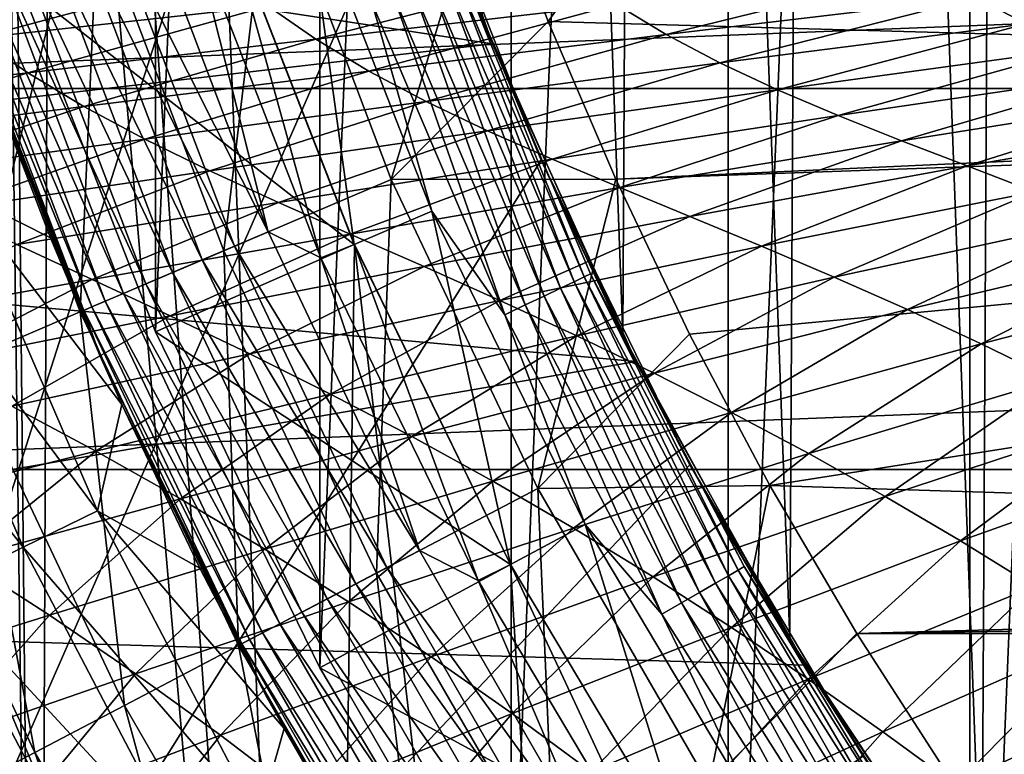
# Model space of a CAD drawing. Header units: metres. Extents: x -104 to 104, y -68 to 90.
# Tile 491 of 656: x -17.73 to -13.65, y 35 to 38.05. Entities that reach past the tile are written whole.
import ezdxf

# ---------------------------------------------------------------- set-up
doc = ezdxf.new("R2010")
doc.units = ezdxf.units.M
doc.layers.add('solid_FIT-BATH-153_SW0002', color=7, linetype='CONTINUOUS')

msp = doc.modelspace()

# ---------------------------------------------------------------- linework, layer by layer
at = {"layer": 'solid_FIT-BATH-153_SW0002'}
for points in [[(-12.698797, 58.080826, 37.479431), (-12.698797, 30.490952, 37.479431), (-13.794567, 31.586597, 37.479431)], [(-12.698797, 58.080826, 37.479431), (-13.794567, 31.586597, 37.479431), (-13.794567, 56.98518, 37.479431)], [(-18.885019, 57.414021, -4.703498), (-19.145222, 31.785889, -4.703498), (-16.769373, 41.495667, -4.703498)], [(-13.794567, 56.98518, 37.479431), (-13.794567, 31.586597, 37.479431), (-14.796649, 32.769787, 37.479431)], [(-13.794567, 56.98518, 37.479431), (-14.796649, 32.769787, 37.479431), (-14.796649, 55.801991, 37.479431)], [(-14.796649, 55.801991, 37.479431), (-14.796649, 32.769787, 37.479431), (-15.69684, 34.030708, 37.479431)], [(-14.796649, 55.801991, 37.479431), (-15.69684, 34.030708, 37.479431), (-15.69684, 54.541069, 37.479431)], [(-15.69684, 54.541069, 37.479431), (-15.69684, 34.030708, 37.479431), (-16.489872, 35.361481, 37.479431)], [(-15.69684, 54.541069, 37.479431), (-16.489872, 35.361481, 37.479431), (-16.489872, 53.210293, 37.479431)], [(-13.745286, 34.282593, -6.203498), (-13.635378, 54.438446, -6.203498), (-14.444238, 53.250336, -6.203498)], [(-12.850163, 33.156067, -6.203498), (-13.635378, 54.438446, -6.203498), (-13.745286, 34.282593, -6.203498)], [(-14.541225, 35.479649, -6.203498), (-14.444238, 53.250336, -6.203498), (-15.150165, 51.997707, -6.203498)], [(-13.745286, 34.282593, -6.203498), (-14.444238, 53.250336, -6.203498), (-14.541225, 35.479649, -6.203498)], [(-16.489872, 53.210293, 37.479431), (-16.489872, 35.361481, 37.479431), (-17.170835, 36.754303, 37.479431)], [(-16.489872, 53.210293, 37.479431), (-17.170835, 36.754303, 37.479431), (-17.170835, 51.817474, 37.479431)], [(-15.233273, 36.739616, -6.203498), (-15.150165, 51.997707, -6.203498), (-15.747993, 50.688976, -6.203498)], [(-14.541225, 35.479649, -6.203498), (-15.150165, 51.997707, -6.203498), (-15.233273, 36.739616, -6.203498)], [(-17.170835, 51.817474, 37.479431), (-17.170835, 36.754303, 37.479431), (-17.734125, 38.198124, 37.479431)], [(-6.5, 50.785889, 50.796501), (-15.792983, 38.705284, 50.796501), (-15.542261, 38.040905, 50.796501)], [(-6.5, 37.785889, 50.796501), (-6.5, 50.785889, 50.796501), (-15.542261, 38.040905, 50.796501)], [(-15.233273, 36.739616, -6.203498), (-15.747993, 50.688976, -6.203498), (-15.816862, 38.054794, -6.203498)], [(-17.85, 44.28587, 8.296501), (-18.741398, 30.953238, 8.296501), (-17.656555, 29.546558, 8.296501)], [(-17.788933, 42.811436, 8.296501), (-17.85, 44.28587, 8.296501), (-17.656555, 29.546558, 8.296501)], [(-17.606529, 41.348225, 8.296501), (-17.788933, 42.811436, 8.296501), (-17.656555, 29.546558, 8.296501)], [(-6.5, 42.02853, 69.796501), (-16.460951, 32.067577, 69.796501), (-20.239317, 41.027462, 69.796501)], [(-6.5, 42.02853, 69.796501), (-16.460951, 32.067577, 68.296501), (-16.460951, 32.067577, 69.796501)], [(-6.5, 42.02853, 68.296501), (-6.5, 37.785889, 68.296501), (-16.460951, 32.067577, 68.296501)], [(-6.5, 42.02853, 69.796501), (-6.5, 42.02853, 68.296501), (-16.460951, 32.067577, 68.296501)], [(-19.145222, 31.785889, -4.703498), (-16.48193, 40.121147, -4.703498), (-16.769373, 41.495667, -4.703498)], [(-17.606529, 41.348225, 8.296501), (-17.656555, 29.546558, 8.296501), (-16.46545, 28.22686, 8.296501)], [(-17.303858, 39.904236, 8.296501), (-17.606529, 41.348225, 8.296501), (-16.46545, 28.22686, 8.296501)], [(-20.239317, 41.027462, 69.796501), (-16.460951, 32.067577, 69.796501), (-19.915155, 39.424294, 69.796501)], [(-19.145222, 31.785889, -4.703498), (-16.08156, 38.773827, -4.703498), (-16.48193, 40.121147, -4.703498)], [(-16.882648, 38.489616, 8.296501), (-17.303858, 39.904236, 8.296501), (-16.46545, 28.22686, 8.296501)], [(-19.915155, 39.424294, 69.796501), (-16.460951, 32.067577, 69.796501), (-19.463993, 37.851372, 69.796501)], [(-20.43391, 37.762463, 72.796501), (20.881918, 39.382015, 72.796501), (-20.881931, 39.382076, 72.796501)], [(-20.43391, 37.762463, 72.796501), (20.433884, 37.762379, 72.796501), (20.881918, 39.382015, 72.796501)], [(-16.254742, 39.307884, 1.296502), (-15.774205, 37.947624, 1.296502), (-22.37319, 38.952343, 1.296502)], [(-15.774114, 37.947327, 6.596502), (-15.774205, 37.947624, 1.296502), (-16.254742, 39.307884, 1.296502)], [(-15.774114, 37.947327, 6.596502), (-16.254742, 39.307884, 1.296502), (-16.028917, 38.622513, 6.596502)], [(-15.774205, 37.947624, 1.296502), (-21.894373, 37.240746, 1.296502), (-22.37319, 38.952343, 1.296502)], [(-19.145222, 31.785889, -4.703498), (-15.571664, 37.46529, -4.703498), (-16.08156, 38.773827, -4.703498)], [(-15.816862, 38.054794, -6.203498), (-16.08156, 38.773827, -4.703498), (-15.571664, 37.46529, -4.703498)], [(-17.412128, 38.472534, 48.144478), (-16.887886, 37.090294, 48.144478), (-16.69614, 38.711586, 49.506374)], [(-16.887886, 37.090294, 48.144478), (-16.193459, 37.386189, 49.506374), (-16.69614, 38.711586, 49.506374)], [(-16.69614, 38.711586, 49.506374), (-16.193459, 37.386189, 49.506374), (-15.792983, 38.705284, 50.796501)], [(-16.193459, 37.386189, 49.506374), (-15.542261, 38.040905, 50.796501), (-15.792983, 38.705284, 50.796501)], [(-15.774114, 37.947327, 6.596502), (-16.028917, 38.622513, 6.596502), (-15.904259, 38.2542, 6.694047)], [(-16.55114, 38.601879, 7.096502), (-16.882656, 38.489635, 7.096502), (-16.346592, 37.115925, 7.096502)], [(-16.025324, 37.25481, 7.096502), (-16.55114, 38.601879, 7.096502), (-16.346592, 37.115925, 7.096502)], [(-16.272118, 38.114689, 7.087009), (-16.55114, 38.601879, 7.096502), (-16.025324, 37.25481, 7.096502)], [(-17.366911, 38.487961, 29.247509), (-17.22204, 38.536327, 29.284189), (-16.703547, 37.16917, 29.284189)], [(-16.703547, 37.16917, 29.284189), (-17.22204, 38.536327, 29.284189), (-17.02627, 38.445984, 29.296501)], [(-18.025452, 38.267765, 46.727985), (-17.482744, 36.836838, 46.727985), (-17.412128, 38.472534, 48.144478)], [(-16.34659, 37.115707, 35.896503), (-16.882862, 38.490074, 35.896503), (-17.734024, 38.197632, 36.796501)], [(-17.504547, 38.442013, 29.187365), (-17.366911, 38.487961, 29.247509), (-16.844057, 37.109306, 29.247509)], [(-17.482744, 36.836838, 46.727985), (-16.887886, 37.090294, 48.144478), (-17.412128, 38.472534, 48.144478)], [(-16.844057, 37.109306, 29.247509), (-17.366911, 38.487961, 29.247509), (-16.703547, 37.16917, 29.284189)], [(-16.485989, 37.060314, 29.296501), (-17.02627, 38.445984, 29.296501), (-16.882656, 38.489635, 29.296501)], [(-16.882656, 38.489635, 29.296501), (-16.882862, 38.490074, 35.896503), (-16.34659, 37.115707, 35.896503)], [(-16.346592, 37.115925, 29.296501), (-16.882656, 38.489635, 29.296501), (-16.34659, 37.115707, 35.896503)], [(-16.485989, 37.060314, 29.296501), (-16.882656, 38.489635, 29.296501), (-16.346592, 37.115925, 29.296501)], [(-16.882656, 38.489635, 7.096502), (-16.882648, 38.489616, 8.296501), (-16.346586, 37.11591, 8.296501)], [(-16.346592, 37.115925, 7.096502), (-16.882656, 38.489635, 7.096502), (-16.346586, 37.11591, 8.296501)], [(-16.346586, 37.11591, 8.296501), (-16.882648, 38.489616, 8.296501), (-16.46545, 28.22686, 8.296501)], [(-17.631554, 38.399612, 29.105242), (-17.504547, 38.442013, 29.187365), (-16.977549, 37.052429, 29.187365)], [(-16.977549, 37.052429, 29.187365), (-17.504547, 38.442013, 29.187365), (-16.844057, 37.109306, 29.247509)], [(-16.703547, 37.16917, 29.284189), (-17.02627, 38.445984, 29.296501), (-16.485989, 37.060314, 29.296501)], [(-17.744793, 38.361805, 29.003164), (-17.631554, 38.399612, 29.105242), (-17.100731, 36.999947, 29.105242)], [(-17.100731, 36.999947, 29.105242), (-17.631554, 38.399612, 29.105242), (-16.977549, 37.052429, 29.187365)], [(-17.841476, 38.329529, 28.883652), (-17.744793, 38.361805, 29.003164), (-17.210562, 36.953152, 29.003164)], [(-17.210562, 36.953152, 29.003164), (-17.744793, 38.361805, 29.003164), (-17.100731, 36.999947, 29.105242)], [(-17.976089, 38.284588, 28.604473), (-17.919214, 38.303577, 28.749653), (-17.37973, 36.881077, 28.749653)], [(-17.919214, 38.303577, 28.749653), (-17.841476, 38.329529, 28.883652), (-17.304333, 36.9132, 28.883652)], [(-17.37973, 36.881077, 28.749653), (-17.919214, 38.303577, 28.749653), (-17.304333, 36.9132, 28.883652)], [(-17.304333, 36.9132, 28.883652), (-17.841476, 38.329529, 28.883652), (-17.210562, 36.953152, 29.003164)], [(-13.561352, 38.030144, -20.081062), (-13.769008, 38.139271, -20.16535), (-12.429847, 38.293274, -20.383778)], [(-17.974421, 36.627346, 45.265484), (-17.482744, 36.836838, 46.727985), (-18.025452, 38.267765, 46.727985)], [(-18.0107, 38.273033, 28.451694), (-17.976089, 38.284588, 28.604473), (-17.434895, 36.857574, 28.604473)], [(-17.468464, 36.843273, 28.451694), (-17.970581, 38.116753, 28.296501), (-18.0107, 38.273033, 28.451694)], [(-17.468464, 36.843273, 28.451694), (-18.0107, 38.273033, 28.451694), (-17.434895, 36.857574, 28.604473)], [(-17.434895, 36.857574, 28.604473), (-17.976089, 38.284588, 28.604473), (-17.37973, 36.881077, 28.749653)], [(-15.930899, 38.244095, 6.787934), (-15.393077, 36.981781, 6.787934), (-15.904259, 38.2542, 6.694047)], [(-15.774114, 37.947327, 6.596502), (-15.904259, 38.2542, 6.694047), (-15.367337, 36.993996, 6.694047)], [(-15.393077, 36.981781, 6.787934), (-15.367337, 36.993996, 6.694047), (-15.904259, 38.2542, 6.694047)], [(-15.053931, 37.98597, -19.923689), (-15.259611, 38.110188, -20.028444), (-13.960837, 38.255985, -20.259495)], [(-13.769008, 38.139271, -20.16535), (-15.053931, 37.98597, -19.923689), (-13.960837, 38.255985, -20.259495)], [(-17.911032, 37.971241, -19.634903), (-18.097908, 38.119545, -19.785467), (-16.88064, 38.248138, -20.038494)], [(-16.704432, 38.104622, -19.90156), (-17.911032, 37.971241, -19.634903), (-16.88064, 38.248138, -20.038494)], [(-16.505785, 37.967155, -19.774584), (-16.704432, 38.104622, -19.90156), (-15.446271, 38.241096, -20.143068)], [(-15.259611, 38.110188, -20.028444), (-16.505785, 37.967155, -19.774584), (-15.446271, 38.241096, -20.143068)], [(-16.0324, 38.205601, 6.950263), (-15.491153, 36.935246, 6.950263), (-15.974168, 38.227684, 6.87445)], [(-15.974168, 38.227684, 6.87445), (-15.434885, 36.961945, 6.87445), (-15.930899, 38.244095, 6.787934)], [(-15.491153, 36.935246, 6.950263), (-15.434885, 36.961945, 6.87445), (-15.974168, 38.227684, 6.87445)], [(-15.434885, 36.961945, 6.87445), (-15.393077, 36.981781, 6.787934), (-15.930899, 38.244095, 6.787934)], [(-17.734024, 38.197632, 36.796501), (-17.734125, 38.198124, 37.479431), (-17.170835, 36.754303, 37.479431)], [(-17.170692, 36.753967, 36.796501), (-17.734024, 38.197632, 36.796501), (-17.170835, 36.754303, 37.479431)], [(-16.34659, 37.115707, 35.896503), (-17.734024, 38.197632, 36.796501), (-17.170692, 36.753967, 36.796501)], [(-16.184301, 38.147991, 7.058629), (-15.637924, 36.865601, 7.058629), (-16.103355, 38.178692, 7.012455)], [(-16.103355, 38.178692, 7.012455), (-15.559712, 36.902714, 7.012455), (-16.0324, 38.205601, 6.950263)], [(-15.637924, 36.865601, 7.058629), (-15.559712, 36.902714, 7.012455), (-16.103355, 38.178692, 7.012455)], [(-15.559712, 36.902714, 7.012455), (-15.491153, 36.935246, 6.950263), (-16.0324, 38.205601, 6.950263)], [(-16.272118, 38.114689, 7.087009), (-15.722777, 36.825336, 7.087009), (-16.184301, 38.147991, 7.058629)], [(-15.722777, 36.825336, 7.087009), (-15.637924, 36.865601, 7.058629), (-16.184301, 38.147991, 7.058629)], [(-14.831014, 37.86842, -19.829487), (-15.053931, 37.98597, -19.923689), (-13.769008, 38.139271, -20.16535)], [(-13.561352, 38.030144, -20.081062), (-14.831014, 37.86842, -19.829487), (-13.769008, 38.139271, -20.16535)], [(-17.875242, 37.845726, 17.587923), (-17.970581, 38.116753, 28.296501), (-17.399776, 36.653862, 28.296501)], [(-17.468464, 36.843273, 28.451694), (-17.399776, 36.653862, 28.296501), (-17.970581, 38.116753, 28.296501)], [(-17.700317, 37.82766, -19.494789), (-17.911032, 37.971241, -19.634903), (-16.704432, 38.104622, -19.90156)], [(-16.505785, 37.967155, -19.774584), (-17.700317, 37.82766, -19.494789), (-16.704432, 38.104622, -19.90156)], [(-16.286694, 37.835243, -19.658079), (-16.505785, 37.967155, -19.774584), (-15.259611, 38.110188, -20.028444)], [(-15.053931, 37.98597, -19.923689), (-16.286694, 37.835243, -19.658079), (-15.259611, 38.110188, -20.028444)], [(-16.272118, 38.114689, 7.087009), (-16.025324, 37.25481, 7.096502), (-15.722777, 36.825336, 7.087009)], [(-15.233273, 36.739616, -6.203498), (-15.816862, 38.054794, -6.203498), (-15.571664, 37.46529, -4.703498)], [(-16.193459, 37.386189, 49.506374), (-15.262969, 37.386501, 50.796501), (-15.542261, 38.040905, 50.796501)], [(-6.5, 37.785889, 50.796501), (-15.542261, 38.040905, 50.796501), (-15.262969, 37.386501, 50.796501)], [(-14.592581, 37.757336, -19.746418), (-14.831014, 37.86842, -19.829487), (-13.561352, 38.030144, -20.081062)], [(-13.339437, 37.928501, -20.007231), (-14.592581, 37.757336, -19.746418), (-13.561352, 38.030144, -20.081062)], [(-17.700317, 37.82766, -19.494789), (-18.844608, 37.692062, -19.185579), (-17.911032, 37.971241, -19.634903)], [(-17.467899, 37.688229, -19.365643), (-17.700317, 37.82766, -19.494789), (-16.505785, 37.967155, -19.774584)], [(-16.286694, 37.835243, -19.658079), (-17.467899, 37.688229, -19.365643), (-16.505785, 37.967155, -19.774584)], [(-16.049086, 37.708797, -19.552731), (-16.286694, 37.835243, -19.658079), (-15.053931, 37.98597, -19.923689)], [(-14.831014, 37.86842, -19.829487), (-16.049086, 37.708797, -19.552731), (-15.053931, 37.98597, -19.923689)], [(-15.774205, 37.947624, 1.296502), (-15.179469, 36.631927, 1.296502), (-21.894373, 37.240746, 1.296502)], [(-15.17974, 36.632423, 6.596502), (-15.179469, 36.631927, 1.296502), (-15.774205, 37.947624, 1.296502)], [(-15.490885, 37.283566, 6.596502), (-15.774205, 37.947624, 1.296502), (-15.774114, 37.947327, 6.596502)], [(-15.17974, 36.632423, 6.596502), (-15.774205, 37.947624, 1.296502), (-15.490885, 37.283566, 6.596502)], [(-15.490885, 37.283566, 6.596502), (-15.774114, 37.947327, 6.596502), (-15.367337, 36.993996, 6.694047)], [(-14.340668, 37.650757, -19.673769), (-14.592581, 37.757336, -19.746418), (-13.339437, 37.928501, -20.007231)], [(-13.105108, 37.832478, -19.943192), (-14.340668, 37.650757, -19.673769), (-13.339437, 37.928501, -20.007231)], [(-19.463993, 37.851372, 69.796501), (-16.460951, 32.067577, 69.796501), (-18.888876, 36.319771, 69.796501)], [(-17.982908, 37.332588, 16.967148), (-17.875242, 37.845726, 17.587923), (-17.606684, 37.144135, 17.58069)], [(-17.606684, 37.144135, 17.58069), (-17.875242, 37.845726, 17.587923), (-17.399776, 36.653862, 28.296501)], [(-15.794838, 37.587524, -19.459112), (-16.049086, 37.708797, -19.552731), (-14.831014, 37.86842, -19.829487)], [(-14.592581, 37.757336, -19.746418), (-15.794838, 37.587524, -19.459112), (-14.831014, 37.86842, -19.829487)], [(-18.598669, 37.545586, -19.043118), (-18.844608, 37.692062, -19.185579), (-17.700317, 37.82766, -19.494789)], [(-17.467899, 37.688229, -19.365643), (-18.598669, 37.545586, -19.043118), (-17.700317, 37.82766, -19.494789)], [(-17.215855, 37.552776, -19.248152), (-17.467899, 37.688229, -19.365643), (-16.286694, 37.835243, -19.658079)], [(-16.049086, 37.708797, -19.552731), (-17.215855, 37.552776, -19.248152), (-16.286694, 37.835243, -19.658079)], [(-14.077559, 37.546268, -19.610367), (-14.340668, 37.650757, -19.673769), (-13.105108, 37.832478, -19.943192)], [(-12.860416, 37.739727, -19.887808), (-14.077559, 37.546268, -19.610367), (-13.105108, 37.832478, -19.943192)], [(-19.860888, 36.18375, 72.796501), (20.433884, 37.762379, 72.796501), (-20.43391, 37.762463, 72.796501)], [(-19.860888, 36.18375, 72.796501), (19.860846, 36.183647, 72.796501), (20.433884, 37.762379, 72.796501)], [(-6.5, 37.785889, 68.296501), (-4, 36.043247, 68.296501), (-16.460951, 32.067577, 68.296501)], [(-4, 37.785889, 50.796501), (-15.262969, 37.386501, 50.796501), (-14.956291, 36.744587, 50.796501)], [(-4, 37.785889, 50.796501), (-6.5, 37.785889, 50.796501), (-15.262969, 37.386501, 50.796501)], [(-4, 37.785889, 50.796501), (-14.956291, 36.744587, 50.796501), (-14.623175, 36.117416, 50.796501)], [(-4, 35.785889, 50.796501), (-4, 37.785889, 50.796501), (-14.623175, 36.117416, 50.796501)], [(-15.52617, 37.469387, -19.376486), (-15.794838, 37.587524, -19.459112), (-14.592581, 37.757336, -19.746418)], [(-14.340668, 37.650757, -19.673769), (-15.52617, 37.469387, -19.376486), (-14.592581, 37.757336, -19.746418)], [(-13.805534, 37.441544, -19.555082), (-14.077559, 37.546268, -19.610367), (-12.860416, 37.739727, -19.887808)], [(-12.607399, 37.647972, -19.839983), (-13.805534, 37.441544, -19.555082), (-12.860416, 37.739727, -19.887808)], [(-18.332172, 37.401375, -18.912714), (-18.598669, 37.545586, -19.043118), (-17.467899, 37.688229, -19.365643)], [(-17.215855, 37.552776, -19.248152), (-18.332172, 37.401375, -18.912714), (-17.467899, 37.688229, -19.365643)], [(-16.946205, 37.420956, -19.142902), (-17.215855, 37.552776, -19.248152), (-16.049086, 37.708797, -19.552731)], [(-15.794838, 37.587524, -19.459112), (-16.946205, 37.420956, -19.142902), (-16.049086, 37.708797, -19.552731)], [(-15.245603, 37.351936, -19.303661), (-15.52617, 37.469387, -19.376486), (-14.340668, 37.650757, -19.673769)], [(-14.077559, 37.546268, -19.610367), (-15.245603, 37.351936, -19.303661), (-14.340668, 37.650757, -19.673769)], [(-13.526814, 37.334309, -19.506771), (-13.805534, 37.441544, -19.555082), (-12.607399, 37.647972, -19.839983)], [(-16.66135, 37.290661, -19.049149), (-16.946205, 37.420956, -19.142902), (-15.794838, 37.587524, -19.459112)], [(-15.52617, 37.469387, -19.376486), (-16.66135, 37.290661, -19.049149), (-15.794838, 37.587524, -19.459112)], [(-18.047281, 37.25901, -18.794971), (-18.332172, 37.401375, -18.912714), (-17.215855, 37.552776, -19.248152)], [(-16.946205, 37.420956, -19.142902), (-18.047281, 37.25901, -18.794971), (-17.215855, 37.552776, -19.248152)], [(-14.955662, 37.232819, -19.239498), (-15.245603, 37.351936, -19.303661), (-14.077559, 37.546268, -19.610367)], [(-13.805534, 37.441544, -19.555082), (-14.955662, 37.232819, -19.239498), (-14.077559, 37.546268, -19.610367)], [(-19.145222, 31.785889, -4.703498), (-14.955724, 36.20351, -4.703498), (-15.571664, 37.46529, -4.703498)], [(-16.36405, 37.159431, -18.96571), (-16.66135, 37.290661, -19.049149), (-15.52617, 37.469387, -19.376486)], [(-15.245603, 37.351936, -19.303661), (-16.36405, 37.159431, -18.96571), (-15.52617, 37.469387, -19.376486)], [(-15.233273, 36.739616, -6.203498), (-15.571664, 37.46529, -4.703498), (-14.955724, 36.20351, -4.703498)], [(-14.658811, 37.109734, -19.182846), (-14.955662, 37.232819, -19.239498), (-13.805534, 37.441544, -19.555082)], [(-13.526814, 37.334309, -19.506771), (-14.658811, 37.109734, -19.182846), (-13.805534, 37.441544, -19.555082)], [(-17.746576, 37.116341, -18.689159), (-18.047281, 37.25901, -18.794971), (-16.946205, 37.420956, -19.142902)], [(-16.66135, 37.290661, -19.049149), (-17.746576, 37.116341, -18.689159), (-16.946205, 37.420956, -19.142902)], [(-16.887886, 37.090294, 48.144478), (-16.254122, 35.754719, 48.144478), (-16.193459, 37.386189, 49.506374)], [(-16.254122, 35.754719, 48.144478), (-15.585754, 36.105534, 49.506374), (-16.193459, 37.386189, 49.506374)], [(-16.193459, 37.386189, 49.506374), (-15.585754, 36.105534, 49.506374), (-15.262969, 37.386501, 50.796501)], [(-15.585754, 36.105534, 49.506374), (-14.956291, 36.744587, 50.796501), (-15.262969, 37.386501, 50.796501)], [(-18.300699, 37.205063, 16.37484), (-17.982908, 37.332588, 16.967148), (-17.41188, 36.01255, 16.960423)], [(-17.982908, 37.332588, 16.967148), (-17.606684, 37.144135, 17.58069), (-17.31061, 36.453724, 17.572941)], [(-17.41188, 36.01255, 16.960423), (-17.982908, 37.332588, 16.967148), (-17.31061, 36.453724, 17.572941)], [(-16.057077, 37.024906, -18.891459), (-16.36405, 37.159431, -18.96571), (-15.245603, 37.351936, -19.303661)], [(-14.955662, 37.232819, -19.239498), (-16.057077, 37.024906, -18.891459), (-15.245603, 37.351936, -19.303661)], [(-14.357283, 36.981266, -19.132687), (-14.658811, 37.109734, -19.182846), (-13.526814, 37.334309, -19.506771)], [(-13.243449, 37.223061, -19.464397), (-14.357283, 36.981266, -19.132687), (-13.526814, 37.334309, -19.506771)], [(-17.433058, 36.970924, -18.594131), (-17.746576, 37.116341, -18.689159), (-16.66135, 37.290661, -19.049149)], [(-16.36405, 37.159431, -18.96571), (-17.433058, 36.970924, -18.594131), (-16.66135, 37.290661, -19.049149)], [(-15.17974, 36.632423, 6.596502), (-15.490885, 37.283566, 6.596502), (-15.367337, 36.993996, 6.694047)], [(-15.179469, 36.631927, 1.296502), (-21.286821, 35.5751, 1.296502), (-21.894373, 37.240746, 1.296502)], [(-16.025324, 37.25481, 7.096502), (-16.346592, 37.115925, 7.096502), (-15.698828, 35.790661, 7.096502)], [(-15.743138, 36.884789, -18.825254), (-16.057077, 37.024906, -18.891459), (-14.955662, 37.232819, -19.239498)], [(-15.389946, 35.955273, 7.096502), (-16.025324, 37.25481, 7.096502), (-15.698828, 35.790661, 7.096502)], [(-15.722777, 36.825336, 7.087009), (-16.025324, 37.25481, 7.096502), (-15.389946, 35.955273, 7.096502)], [(-14.658811, 37.109734, -19.182846), (-15.743138, 36.884789, -18.825254), (-14.955662, 37.232819, -19.239498)], [(-18.671789, 37.056328, 15.817464), (-18.300699, 37.205063, 16.37484), (-17.718992, 35.861492, 16.368267)], [(-17.718992, 35.861492, 16.368267), (-18.300699, 37.205063, 16.37484), (-17.41188, 36.01255, 16.960423)], [(-14.053009, 36.846657, -19.088255), (-14.357283, 36.981266, -19.132687), (-13.243449, 37.223061, -19.464397)], [(-12.957226, 37.106892, -19.427162), (-14.053009, 36.846657, -19.088255), (-13.243449, 37.223061, -19.464397)], [(-17.109741, 36.8204, -18.508785), (-17.433058, 36.970924, -18.594131), (-16.36405, 37.159431, -18.96571)], [(-16.057077, 37.024906, -18.891459), (-17.109741, 36.8204, -18.508785), (-16.36405, 37.159431, -18.96571)], [(-16.844057, 37.109306, 29.247509), (-16.703547, 37.16917, 29.284189), (-16.076725, 35.848171, 29.284189)], [(-16.076725, 35.848171, 29.284189), (-16.703547, 37.16917, 29.284189), (-16.485989, 37.060314, 29.296501)], [(-17.433058, 36.970924, -18.594131), (-18.451708, 36.788357, -18.186991), (-17.746576, 37.116341, -18.689159)], [(-17.31061, 36.453724, 17.572941), (-17.606684, 37.144135, 17.58069), (-17.399776, 36.653862, 28.296501)], [(-15.698656, 35.790318, 35.896503), (-16.34659, 37.115707, 35.896503), (-17.170692, 36.753967, 36.796501)], [(-16.977549, 37.052429, 29.187365), (-16.844057, 37.109306, 29.247509), (-16.211962, 35.777195, 29.247509)], [(-16.211962, 35.777195, 29.247509), (-16.844057, 37.109306, 29.247509), (-16.076725, 35.848171, 29.284189)], [(-15.832962, 35.723362, 29.296501), (-16.485989, 37.060314, 29.296501), (-16.346592, 37.115925, 29.296501)], [(-16.346586, 37.11591, 8.296501), (-16.46545, 28.22686, 8.296501), (-15.175756, 27.003166, 8.296501)], [(-16.346592, 37.115925, 29.296501), (-16.34659, 37.115707, 35.896503), (-15.698656, 35.790318, 35.896503)], [(-15.698828, 35.790661, 29.296501), (-16.346592, 37.115925, 29.296501), (-15.698656, 35.790318, 35.896503)], [(-15.832962, 35.723362, 29.296501), (-16.346592, 37.115925, 29.296501), (-15.698828, 35.790661, 29.296501)], [(-16.346592, 37.115925, 7.096502), (-16.346586, 37.11591, 8.296501), (-15.698823, 35.790653, 8.296501)], [(-15.698828, 35.790661, 7.096502), (-16.346592, 37.115925, 7.096502), (-15.698823, 35.790653, 8.296501)], [(-15.698823, 35.790653, 8.296501), (-16.346586, 37.11591, 8.296501), (-15.175756, 27.003166, 8.296501)], [(-15.424643, 36.737759, -18.766115), (-15.743138, 36.884789, -18.825254), (-14.658811, 37.109734, -19.182846)], [(-14.357283, 36.981266, -19.132687), (-15.424643, 36.737759, -18.766115), (-14.658811, 37.109734, -19.182846)], [(-17.482744, 36.836838, 46.727985), (-16.826656, 35.45422, 46.727985), (-16.887886, 37.090294, 48.144478)], [(-16.826656, 35.45422, 46.727985), (-16.254122, 35.754719, 48.144478), (-16.887886, 37.090294, 48.144478)], [(-13.747913, 36.705158, -19.048801), (-14.053009, 36.846657, -19.088255), (-12.957226, 37.106892, -19.427162)], [(-12.66992, 36.984905, -19.394272), (-13.747913, 36.705158, -19.048801), (-12.957226, 37.106892, -19.427162)], [(-18.077627, 35.685299, 15.811007), (-18.671789, 37.056328, 15.817464), (-17.718992, 35.861492, 16.368267)], [(-17.100731, 36.999947, 29.105242), (-16.977549, 37.052429, 29.187365), (-16.340445, 35.709763, 29.187365)], [(-16.340445, 35.709763, 29.187365), (-16.977549, 37.052429, 29.187365), (-16.211962, 35.777195, 29.247509)], [(-16.076725, 35.848171, 29.284189), (-16.485989, 37.060314, 29.296501), (-15.832962, 35.723362, 29.296501)], [(-17.210562, 36.953152, 29.003164), (-17.100731, 36.999947, 29.105242), (-16.459003, 35.647537, 29.105242)], [(-16.779575, 36.662491, -18.432018), (-17.109741, 36.8204, -18.508785), (-16.057077, 37.024906, -18.891459)], [(-16.459003, 35.647537, 29.105242), (-17.100731, 36.999947, 29.105242), (-16.340445, 35.709763, 29.187365)], [(-15.743138, 36.884789, -18.825254), (-16.779575, 36.662491, -18.432018), (-16.057077, 37.024906, -18.891459)], [(-15.393077, 36.981781, 6.787934), (-14.755425, 35.766838, 6.787934), (-15.367337, 36.993996, 6.694047)], [(-15.17974, 36.632423, 6.596502), (-15.367337, 36.993996, 6.694047), (-14.730752, 35.781086, 6.694047)], [(-14.755425, 35.766838, 6.787934), (-14.730752, 35.781086, 6.694047), (-15.367337, 36.993996, 6.694047)], [(-18.11272, 36.621647, -18.089689), (-18.451708, 36.788357, -18.186991), (-17.433058, 36.970924, -18.594131)], [(-17.109741, 36.8204, -18.508785), (-18.11272, 36.621647, -18.089689), (-17.433058, 36.970924, -18.594131)], [(-17.304333, 36.9132, 28.883652), (-17.210562, 36.953152, 29.003164), (-16.564714, 35.592056, 29.003164)], [(-16.564714, 35.592056, 29.003164), (-17.210562, 36.953152, 29.003164), (-16.459003, 35.647537, 29.105242)], [(-15.491153, 36.935246, 6.950263), (-14.849439, 35.712559, 6.950263), (-15.434885, 36.961945, 6.87445)], [(-15.434885, 36.961945, 6.87445), (-14.795502, 35.743702, 6.87445), (-15.393077, 36.981781, 6.787934)], [(-14.849439, 35.712559, 6.950263), (-14.795502, 35.743702, 6.87445), (-15.434885, 36.961945, 6.87445)], [(-15.103663, 36.58321, -18.713329), (-15.424643, 36.737759, -18.766115), (-14.357283, 36.981266, -19.132687)], [(-14.795502, 35.743702, 6.87445), (-14.755425, 35.766838, 6.787934), (-15.393077, 36.981781, 6.787934)], [(-14.053009, 36.846657, -19.088255), (-15.103663, 36.58321, -18.713329), (-14.357283, 36.981266, -19.132687)], [(-13.443836, 36.556522, -19.013765), (-13.747913, 36.705158, -19.048801), (-12.66992, 36.984905, -19.394272)], [(-17.37973, 36.881077, 28.749653), (-17.304333, 36.9132, 28.883652), (-16.654966, 35.544689, 28.883652)], [(-16.654966, 35.544689, 28.883652), (-17.304333, 36.9132, 28.883652), (-16.564714, 35.592056, 29.003164)], [(-15.559712, 36.902714, 7.012455), (-14.915158, 35.674618, 7.012455), (-15.491153, 36.935246, 6.950263)], [(-14.915158, 35.674618, 7.012455), (-14.849439, 35.712559, 6.950263), (-15.491153, 36.935246, 6.950263)], [(-17.434895, 36.857574, 28.604473), (-17.37973, 36.881077, 28.749653), (-16.727533, 35.506599, 28.749653)], [(-16.727533, 35.506599, 28.749653), (-17.37973, 36.881077, 28.749653), (-16.654966, 35.544689, 28.883652)], [(-16.445145, 36.495979, -18.362896), (-16.779575, 36.662491, -18.432018), (-15.743138, 36.884789, -18.825254)], [(-15.424643, 36.737759, -18.766115), (-16.445145, 36.495979, -18.362896), (-15.743138, 36.884789, -18.825254)], [(-15.722777, 36.825336, 7.087009), (-15.071468, 35.584373, 7.087009), (-15.637924, 36.865601, 7.058629)], [(-15.637924, 36.865601, 7.058629), (-14.99013, 35.631332, 7.058629), (-15.559712, 36.902714, 7.012455)], [(-15.071468, 35.584373, 7.087009), (-14.99013, 35.631332, 7.058629), (-15.637924, 36.865601, 7.058629)], [(-14.99013, 35.631332, 7.058629), (-14.915158, 35.674618, 7.012455), (-15.559712, 36.902714, 7.012455)], [(-17.974421, 36.627346, 45.265484), (-17.299881, 35.205845, 45.265484), (-17.482744, 36.836838, 46.727985)], [(-17.299881, 35.205845, 45.265484), (-16.826656, 35.45422, 46.727985), (-17.482744, 36.836838, 46.727985)], [(-17.468464, 36.843273, 28.451694), (-17.434895, 36.857574, 28.604473), (-16.780628, 35.478737, 28.604473)], [(-16.812937, 35.461777, 28.451694), (-17.399776, 36.653862, 28.296501), (-17.468464, 36.843273, 28.451694)], [(-16.812937, 35.461777, 28.451694), (-17.468464, 36.843273, 28.451694), (-16.780628, 35.478737, 28.604473)], [(-16.780628, 35.478737, 28.604473), (-17.434895, 36.857574, 28.604473), (-16.727533, 35.506599, 28.749653)], [(-15.722777, 36.825336, 7.087009), (-15.389946, 35.955273, 7.096502), (-15.071468, 35.584373, 7.087009)], [(-14.782268, 36.420559, -18.666199), (-15.103663, 36.58321, -18.713329), (-14.053009, 36.846657, -19.088255)], [(-13.747913, 36.705158, -19.048801), (-14.782268, 36.420559, -18.666199), (-14.053009, 36.846657, -19.088255)], [(-17.767187, 36.44561, -18.001472), (-18.11272, 36.621647, -18.089689), (-17.109741, 36.8204, -18.508785)], [(-16.779575, 36.662491, -18.432018), (-17.767187, 36.44561, -18.001472), (-17.109741, 36.8204, -18.508785)], [(-17.170692, 36.753967, 36.796501), (-17.170835, 36.754303, 37.479431), (-16.489872, 35.361481, 37.479431)], [(-16.490074, 35.361767, 36.796501), (-17.170692, 36.753967, 36.796501), (-16.489872, 35.361481, 37.479431)], [(-15.698656, 35.790318, 35.896503), (-17.170692, 36.753967, 36.796501), (-16.490074, 35.361767, 36.796501)], [(-15.585754, 36.105534, 49.506374), (-14.623175, 36.117416, 50.796501), (-14.956291, 36.744587, 50.796501)], [(-16.10866, 36.320427, -18.300777), (-16.445145, 36.495979, -18.362896), (-15.424643, 36.737759, -18.766115)], [(-15.103663, 36.58321, -18.713329), (-16.10866, 36.320427, -18.300777), (-15.424643, 36.737759, -18.766115)], [(-14.541225, 35.479649, -6.203498), (-15.233273, 36.739616, -6.203498), (-14.955724, 36.20351, -4.703498)], [(-14.462423, 36.249752, -18.624226), (-14.782268, 36.420559, -18.666199), (-13.747913, 36.705158, -19.048801)], [(-13.443836, 36.556522, -19.013765), (-14.462423, 36.249752, -18.624226), (-13.747913, 36.705158, -19.048801)], [(-17.417864, 36.25914, -17.921476), (-17.767187, 36.44561, -18.001472), (-16.779575, 36.662491, -18.432018)], [(-16.445145, 36.495979, -18.362896), (-17.417864, 36.25914, -17.921476), (-16.779575, 36.662491, -18.432018)], [(-15.179469, 36.631927, 1.296502), (-14.47578, 35.372471, 1.296502), (-21.286821, 35.5751, 1.296502)], [(-18.359936, 36.463085, 43.765839), (-17.670927, 35.011093, 43.765839), (-17.974421, 36.627346, 45.265484)], [(-17.670927, 35.011093, 43.765839), (-17.299881, 35.205845, 45.265484), (-17.974421, 36.627346, 45.265484)], [(-17.31061, 36.453724, 17.572941), (-17.399776, 36.653862, 28.296501), (-16.710119, 35.243103, 28.296501)], [(-16.812937, 35.461777, 28.451694), (-16.710119, 35.243103, 28.296501), (-17.399776, 36.653862, 28.296501)], [(-14.84124, 35.995075, 6.596502), (-15.179469, 36.631927, 1.296502), (-15.17974, 36.632423, 6.596502)], [(-14.84124, 35.995075, 6.596502), (-15.17974, 36.632423, 6.596502), (-14.730752, 35.781086, 6.694047)], [(-14.475995, 35.372665, 6.596502), (-14.47578, 35.372471, 1.296502), (-15.179469, 36.631927, 1.296502)], [(-14.475995, 35.372665, 6.596502), (-15.179469, 36.631927, 1.296502), (-14.84124, 35.995075, 6.596502)], [(-15.77232, 36.135414, -18.245028), (-16.10866, 36.320427, -18.300777), (-15.103663, 36.58321, -18.713329)], [(-14.782268, 36.420559, -18.666199), (-15.77232, 36.135414, -18.245028), (-15.103663, 36.58321, -18.713329)], [(-14.145704, 36.071762, -18.587221), (-14.462423, 36.249752, -18.624226), (-13.443836, 36.556522, -19.013765)], [(-13.142285, 36.401436, -18.982885), (-14.145704, 36.071762, -18.587221), (-13.443836, 36.556522, -19.013765)], [(-17.937548, 34.871155, 42.238136), (-17.670927, 35.011093, 43.765839), (-18.359936, 36.463085, 43.765839)], [(-17.067087, 36.061962, -17.849138), (-17.417864, 36.25914, -17.921476), (-16.445145, 36.495979, -18.362896)], [(-16.10866, 36.320427, -18.300777), (-17.067087, 36.061962, -17.849138), (-16.445145, 36.495979, -18.362896)], [(-17.417864, 36.25914, -17.921476), (-18.336048, 36.03088, -17.442392), (-17.767187, 36.44561, -18.001472)], [(-17.41188, 36.01255, 16.960423), (-17.31061, 36.453724, 17.572941), (-16.987385, 35.775379, 17.566273)], [(-16.987385, 35.775379, 17.566273), (-17.31061, 36.453724, 17.572941), (-16.710119, 35.243103, 28.296501)], [(-15.438216, 35.941082, -18.195223), (-15.77232, 36.135414, -18.245028), (-14.782268, 36.420559, -18.666199)], [(-14.462423, 36.249752, -18.624226), (-15.438216, 35.941082, -18.195223), (-14.782268, 36.420559, -18.666199)], [(-13.833548, 35.887585, -18.554991), (-14.145704, 36.071762, -18.587221), (-13.142285, 36.401436, -18.982885)], [(-12.844646, 36.240589, -18.955891), (-13.833548, 35.887585, -18.554991), (-13.142285, 36.401436, -18.982885)], [(-18.888876, 36.319771, 69.796501), (-16.460951, 32.067577, 69.796501), (-18.193844, 34.839634, 69.796501)], [(-16.717188, 35.853825, -17.783903), (-17.067087, 36.061962, -17.849138), (-16.10866, 36.320427, -18.300777)], [(-15.77232, 36.135414, -18.245028), (-16.717188, 35.853825, -17.783903), (-16.10866, 36.320427, -18.300777)], [(-17.972633, 35.811848, -17.35898), (-18.336048, 36.03088, -17.442392), (-17.417864, 36.25914, -17.921476)], [(-17.067087, 36.061962, -17.849138), (-17.972633, 35.811848, -17.35898), (-17.417864, 36.25914, -17.921476)], [(-15.107981, 35.738689, -18.151257), (-15.438216, 35.941082, -18.195223), (-14.462423, 36.249752, -18.624226)], [(-14.145704, 36.071762, -18.587221), (-15.107981, 35.738689, -18.151257), (-14.462423, 36.249752, -18.624226)], [(-13.527409, 35.69825, -18.52734), (-13.833548, 35.887585, -18.554991), (-12.844646, 36.240589, -18.955891)], [(-19.165815, 34.653969, 72.796501), (19.860846, 36.183647, 72.796501), (-19.860888, 36.18375, 72.796501)], [(-19.165815, 34.653969, 72.796501), (19.165754, 34.653847, 72.796501), (19.860846, 36.183647, 72.796501)], [(-19.145222, 31.785889, -4.703498), (-14.23703, 34.995743, -4.703498), (-14.955724, 36.20351, -4.703498)], [(-14.541225, 35.479649, -6.203498), (-14.955724, 36.20351, -4.703498), (-14.23703, 34.995743, -4.703498)], [(-16.370371, 35.635059, -17.72543), (-16.717188, 35.853825, -17.783903), (-15.77232, 36.135414, -18.245028)], [(-15.438216, 35.941082, -18.195223), (-16.370371, 35.635059, -17.72543), (-15.77232, 36.135414, -18.245028)], [(-16.254122, 35.754719, 48.144478), (-15.514942, 34.474476, 48.144478), (-15.585754, 36.105534, 49.506374)], [(-15.585754, 36.105534, 49.506374), (-14.876973, 34.877934, 49.506374), (-14.623175, 36.117416, 50.796501)], [(-15.514942, 34.474476, 48.144478), (-14.876973, 34.877934, 49.506374), (-15.585754, 36.105534, 49.506374)], [(-14.876973, 34.877934, 49.506374), (-14.262948, 35.503628, 50.796501), (-14.623175, 36.117416, 50.796501)], [(-4, 35.785889, 50.796501), (-14.623175, 36.117416, 50.796501), (-14.262948, 35.503628, 50.796501)], [(-17.611017, 35.580219, -17.28339), (-17.972633, 35.811848, -17.35898), (-17.067087, 36.061962, -17.849138)], [(-16.717188, 35.853825, -17.783903), (-17.611017, 35.580219, -17.28339), (-17.067087, 36.061962, -17.849138)], [(-14.783092, 35.529556, -18.11302), (-15.107981, 35.738689, -18.151257), (-14.145704, 36.071762, -18.587221)], [(-13.833548, 35.887585, -18.554991), (-14.783092, 35.529556, -18.11302), (-14.145704, 36.071762, -18.587221)], [(-17.718992, 35.861492, 16.368267), (-17.41188, 36.01255, 16.960423), (-16.743284, 34.735378, 16.953362)], [(-17.41188, 36.01255, 16.960423), (-16.987385, 35.775379, 17.566273), (-16.637472, 35.11013, 17.560606)], [(-16.743284, 34.735378, 16.953362), (-17.41188, 36.01255, 16.960423), (-16.637472, 35.11013, 17.560606)], [(-4, 36.043247, 68.296501), (-12.21831, 27.824938, 68.296501), (-16.460951, 32.067577, 68.296501)], [(-14.475995, 35.372665, 6.596502), (-14.84124, 35.995075, 6.596502), (-14.730752, 35.781086, 6.694047)], [(-16.028315, 35.407215, -17.673704), (-16.370371, 35.635059, -17.72543), (-15.438216, 35.941082, -18.195223)], [(-15.107981, 35.738689, -18.151257), (-16.028315, 35.407215, -17.673704), (-15.438216, 35.941082, -18.195223)], [(-15.389946, 35.955273, 7.096502), (-15.698828, 35.790661, 7.096502), (-14.943172, 34.522552, 7.096502)], [(-14.648741, 34.711807, 7.096502), (-15.389946, 35.955273, 7.096502), (-14.943172, 34.522552, 7.096502)], [(-15.071468, 35.584373, 7.087009), (-15.389946, 35.955273, 7.096502), (-14.648741, 34.711807, 7.096502)], [(-14.465042, 35.315029, -18.080404), (-14.783092, 35.529556, -18.11302), (-13.833548, 35.887585, -18.554991)], [(-13.527409, 35.69825, -18.52734), (-14.465042, 35.315029, -18.080404), (-13.833548, 35.887585, -18.554991)], [(-18.077627, 35.685299, 15.811007), (-17.718992, 35.861492, 16.368267), (-17.038048, 34.562057, 16.361353)], [(-17.038048, 34.562057, 16.361353), (-17.718992, 35.861492, 16.368267), (-16.743284, 34.735378, 16.953362)], [(-17.253511, 35.336517, -17.215378), (-17.611017, 35.580219, -17.28339), (-16.717188, 35.853825, -17.783903)], [(-16.370371, 35.635059, -17.72543), (-17.253511, 35.336517, -17.215378), (-16.717188, 35.853825, -17.783903)], [(-16.211962, 35.777195, 29.247509), (-16.076725, 35.848171, 29.284189), (-15.345638, 34.581894, 29.284189)], [(-15.345638, 34.581894, 29.284189), (-16.076725, 35.848171, 29.284189), (-15.832962, 35.723362, 29.296501)], [(-17.611017, 35.580219, -17.28339), (-18.445829, 35.319279, -16.745436), (-17.972633, 35.811848, -17.35898)], [(-16.637472, 35.11013, 17.560606), (-16.987385, 35.775379, 17.566273), (-16.710119, 35.243103, 28.296501)], [(-14.943486, 34.522961, 35.896503), (-15.698656, 35.790318, 35.896503), (-16.490074, 35.361767, 36.796501)], [(-16.340445, 35.709763, 29.187365), (-16.211962, 35.777195, 29.247509), (-15.474726, 34.500263, 29.247509)], [(-15.474726, 34.500263, 29.247509), (-16.211962, 35.777195, 29.247509), (-15.345638, 34.581894, 29.284189)], [(-15.071068, 34.444065, 29.296501), (-15.832962, 35.723362, 29.296501), (-15.698828, 35.790661, 29.296501)], [(-15.698828, 35.790661, 29.296501), (-15.698656, 35.790318, 35.896503), (-14.943486, 34.522961, 35.896503)], [(-14.943172, 34.522552, 29.296501), (-15.698828, 35.790661, 29.296501), (-14.943486, 34.522961, 35.896503)], [(-15.071068, 34.444065, 29.296501), (-15.698828, 35.790661, 29.296501), (-14.943172, 34.522552, 29.296501)], [(-15.698828, 35.790661, 7.096502), (-15.698823, 35.790653, 8.296501), (-14.943171, 34.522552, 8.296501)], [(-14.943172, 34.522552, 7.096502), (-15.698828, 35.790661, 7.096502), (-14.943171, 34.522552, 8.296501)], [(-14.943171, 34.522552, 8.296501), (-15.698823, 35.790653, 8.296501), (-15.175756, 27.003166, 8.296501)], [(-14.795502, 35.743702, 6.87445), (-14.060164, 34.580856, 6.87445), (-14.755425, 35.766838, 6.787934)], [(-14.755425, 35.766838, 6.787934), (-14.022079, 34.607147, 6.787934), (-14.730752, 35.781086, 6.694047)], [(-14.060164, 34.580856, 6.87445), (-14.022079, 34.607147, 6.787934), (-14.755425, 35.766838, 6.787934)], [(-14.475995, 35.372665, 6.596502), (-14.730752, 35.781086, 6.694047), (-13.998632, 34.623329, 6.694047)], [(-14.022079, 34.607147, 6.787934), (-13.998632, 34.623329, 6.694047), (-14.730752, 35.781086, 6.694047)], [(4, 35.785889, 50.796501), (-14.262948, 35.503628, 50.796501), (14.262958, 35.503643, 50.796501)], [(4, 35.785889, 50.796501), (-4, 35.785889, 50.796501), (-14.262948, 35.503628, 50.796501)], [(-16.826656, 35.45422, 46.727985), (-16.06144, 34.12888, 46.727985), (-16.254122, 35.754719, 48.144478)], [(-16.06144, 34.12888, 46.727985), (-15.514942, 34.474476, 48.144478), (-16.254122, 35.754719, 48.144478)], [(-15.69253, 35.171932, -17.62871), (-16.028315, 35.407215, -17.673704), (-15.107981, 35.738689, -18.151257)], [(-15.345638, 34.581894, 29.284189), (-15.832962, 35.723362, 29.296501), (-15.071068, 34.444065, 29.296501)], [(-14.783092, 35.529556, -18.11302), (-15.69253, 35.171932, -17.62871), (-15.107981, 35.738689, -18.151257)], [(-14.849439, 35.712559, 6.950263), (-14.111421, 34.545479, 6.950263), (-14.795502, 35.743702, 6.87445)], [(-14.111421, 34.545479, 6.950263), (-14.060164, 34.580856, 6.87445), (-14.795502, 35.743702, 6.87445)], [(-18.484381, 35.485485, 15.29452), (-18.077627, 35.685299, 15.811007), (-17.382275, 34.359833, 15.804194)], [(-17.382275, 34.359833, 15.804194), (-18.077627, 35.685299, 15.811007), (-17.038048, 34.562057, 16.361353)], [(-16.459003, 35.647537, 29.105242), (-16.340445, 35.709763, 29.187365), (-15.597366, 34.42271, 29.187365)], [(-15.597366, 34.42271, 29.187365), (-16.340445, 35.709763, 29.187365), (-15.474726, 34.500263, 29.247509)], [(-14.915158, 35.674618, 7.012455), (-14.173874, 34.502369, 7.012455), (-14.849439, 35.712559, 6.950263)], [(-14.173874, 34.502369, 7.012455), (-14.111421, 34.545479, 6.950263), (-14.849439, 35.712559, 6.950263)], [(-14.155047, 35.096996, -18.053404), (-14.465042, 35.315029, -18.080404), (-13.527409, 35.69825, -18.52734)], [(-13.228501, 35.505272, -18.504183), (-14.155047, 35.096996, -18.053404), (-13.527409, 35.69825, -18.52734)], [(-16.564714, 35.592056, 29.003164), (-16.459003, 35.647537, 29.105242), (-15.710534, 34.351147, 29.105242)], [(-15.710534, 34.351147, 29.105242), (-16.459003, 35.647537, 29.105242), (-15.597366, 34.42271, 29.187365)], [(-14.99013, 35.631332, 7.058629), (-14.24512, 34.453194, 7.058629), (-14.915158, 35.674618, 7.012455)], [(-14.24512, 34.453194, 7.058629), (-14.173874, 34.502369, 7.012455), (-14.915158, 35.674618, 7.012455)], [(-16.901825, 35.082569, -17.155029), (-17.253511, 35.336517, -17.215378), (-16.370371, 35.635059, -17.72543)], [(-16.028315, 35.407215, -17.673704), (-16.901825, 35.082569, -17.155029), (-16.370371, 35.635059, -17.72543)], [(-15.071468, 35.584373, 7.087009), (-14.322415, 34.399837, 7.087009), (-14.99013, 35.631332, 7.058629)], [(-14.322415, 34.399837, 7.087009), (-14.24512, 34.453194, 7.058629), (-14.99013, 35.631332, 7.058629)], [(-13.668135, 34.17746, 1.296502), (-20.552538, 33.961414, 1.296502), (-21.286821, 35.5751, 1.296502)], [(-14.47578, 35.372471, 1.296502), (-13.668135, 34.17746, 1.296502), (-21.286821, 35.5751, 1.296502)], [(-18.080212, 35.050564, -16.667013), (-18.445829, 35.319279, -16.745436), (-17.611017, 35.580219, -17.28339)], [(-17.253511, 35.336517, -17.215378), (-18.080212, 35.050564, -16.667013), (-17.611017, 35.580219, -17.28339)], [(-16.654966, 35.544689, 28.883652), (-16.564714, 35.592056, 29.003164), (-15.811437, 34.287342, 29.003164)], [(-15.811437, 34.287342, 29.003164), (-16.564714, 35.592056, 29.003164), (-15.710534, 34.351147, 29.105242)], [(-15.071468, 35.584373, 7.087009), (-14.648741, 34.711807, 7.096502), (-14.322415, 34.399837, 7.087009)], [(-16.727533, 35.506599, 28.749653), (-16.654966, 35.544689, 28.883652), (-15.897585, 34.232864, 28.883652)], [(-15.897585, 34.232864, 28.883652), (-16.654966, 35.544689, 28.883652), (-15.811437, 34.287342, 29.003164)], [(-15.364538, 34.930866, -17.590429), (-15.69253, 35.171932, -17.62871), (-14.783092, 35.529556, -18.11302)], [(-14.465042, 35.315029, -18.080404), (-15.364538, 34.930866, -17.590429), (-14.783092, 35.529556, -18.11302)], [(-17.772697, 34.13047, 15.287759), (-18.484381, 35.485485, 15.29452), (-17.382275, 34.359833, 15.804194)], [(-16.812937, 35.461777, 28.451694), (-16.780628, 35.478737, 28.604473), (-16.017532, 34.157013, 28.604473)], [(-16.780628, 35.478737, 28.604473), (-16.727533, 35.506599, 28.749653), (-15.966853, 34.189064, 28.749653)], [(-16.017532, 34.157013, 28.604473), (-16.780628, 35.478737, 28.604473), (-15.966853, 34.189064, 28.749653)], [(-15.966853, 34.189064, 28.749653), (-16.727533, 35.506599, 28.749653), (-15.897585, 34.232864, 28.883652)], [(-14.876973, 34.877934, 49.506374), (-13.877343, 34.906036, 50.796501), (-14.262948, 35.503628, 50.796501)], [(-13.745286, 34.282593, -6.203498), (-14.541225, 35.479649, -6.203498), (-14.23703, 34.995743, -4.703498)], [(-14.262948, 35.503628, 50.796501), (-13.877343, 34.906036, 50.796501), (14.262958, 35.503643, 50.796501)], [(-13.853696, 34.87722, -18.031952), (-14.155047, 35.096996, -18.053404), (-13.228501, 35.505272, -18.504183)], [(-13.877343, 34.906036, 50.796501), (13.877354, 34.906052, 50.796501), (14.262958, 35.503643, 50.796501)], [(-12.937473, 35.310017, -18.485369), (-13.853696, 34.87722, -18.031952), (-13.228501, 35.505272, -18.504183)], [(-17.299881, 35.205845, 45.265484), (-16.513145, 33.843231, 45.265484), (-16.826656, 35.45422, 46.727985)], [(-16.513145, 33.843231, 45.265484), (-16.06144, 34.12888, 46.727985), (-16.826656, 35.45422, 46.727985)], [(-16.048372, 34.137512, 28.451694), (-16.710119, 35.243103, 28.296501), (-16.812937, 35.461777, 28.451694)], [(-16.048372, 34.137512, 28.451694), (-16.812937, 35.461777, 28.451694), (-16.017532, 34.157013, 28.604473)], [(-16.557482, 34.820332, -17.10243), (-16.901825, 35.082569, -17.155029), (-16.028315, 35.407215, -17.673704)], [(-15.69253, 35.171932, -17.62871), (-16.557482, 34.820332, -17.10243), (-16.028315, 35.407215, -17.673704)], [(-16.490074, 35.361767, 36.796501), (-16.489872, 35.361481, 37.479431), (-15.69684, 34.030708, 37.479431)], [(-15.696819, 34.030529, 36.796501), (-16.490074, 35.361767, 36.796501), (-15.69684, 34.030708, 37.479431)], [(-14.943486, 34.522961, 35.896503), (-16.490074, 35.361767, 36.796501), (-15.696819, 34.030529, 36.796501)], [(-14.084664, 34.766315, 6.596502), (-14.47578, 35.372471, 1.296502), (-14.475995, 35.372665, 6.596502)], [(-14.084664, 34.766315, 6.596502), (-14.475995, 35.372665, 6.596502), (-13.998632, 34.623329, 6.694047)], [(-13.667952, 34.177124, 6.596502), (-13.668135, 34.17746, 1.296502), (-14.47578, 35.372471, 1.296502)], [(-13.667952, 34.177124, 6.596502), (-14.47578, 35.372471, 1.296502), (-14.084664, 34.766315, 6.596502)], [(-17.721661, 34.770294, -16.597136), (-18.080212, 35.050564, -16.667013), (-17.253511, 35.336517, -17.215378)], [(-16.901825, 35.082569, -17.155029), (-17.721661, 34.770294, -16.597136), (-17.253511, 35.336517, -17.215378)], [(-15.045544, 34.686291, -17.558952), (-15.364538, 34.930866, -17.590429), (-14.465042, 35.315029, -18.080404)], [(-14.155047, 35.096996, -18.053404), (-15.045544, 34.686291, -17.558952), (-14.465042, 35.315029, -18.080404)], [(-13.56159, 34.657284, -18.01589), (-13.853696, 34.87722, -18.031952), (-12.937473, 35.310017, -18.485369)], [(-16.637472, 35.11013, 17.560606), (-16.710119, 35.243103, 28.296501), (-15.90632, 33.894112, 28.296501)], [(-16.048372, 34.137512, 28.451694), (-15.90632, 33.894112, 28.296501), (-16.710119, 35.243103, 28.296501)], [(-17.670927, 35.011093, 43.765839), (-16.867317, 33.619255, 43.765839), (-17.299881, 35.205845, 45.265484)], [(-16.867317, 33.619255, 43.765839), (-16.513145, 33.843231, 45.265484), (-17.299881, 35.205845, 45.265484)], [(-16.222023, 34.551769, -17.057665), (-16.557482, 34.820332, -17.10243), (-15.69253, 35.171932, -17.62871)], [(-15.364538, 34.930866, -17.590429), (-16.222023, 34.551769, -17.057665), (-15.69253, 35.171932, -17.62871)], [(-16.743284, 34.735378, 16.953362), (-16.637472, 35.11013, 17.560606), (-16.26148, 34.459179, 17.555616)], [(-16.26148, 34.459179, 17.555616), (-16.637472, 35.11013, 17.560606), (-15.90632, 33.894112, 28.296501)], [(-17.371696, 34.480713, -16.536001), (-17.721661, 34.770294, -16.597136), (-16.901825, 35.082569, -17.155029)], [(-16.557482, 34.820332, -17.10243), (-17.371696, 34.480713, -16.536001), (-16.901825, 35.082569, -17.155029)], [(-14.736058, 34.44038, -17.534296), (-15.045544, 34.686291, -17.558952), (-14.155047, 35.096996, -18.053404)], [(-13.853696, 34.87722, -18.031952), (-14.736058, 34.44038, -17.534296), (-14.155047, 35.096996, -18.053404)], [(-17.721661, 34.770294, -16.597136), (-18.478468, 34.478893, -16.005611), (-18.080212, 35.050564, -16.667013)], [(-17.937548, 34.871155, 42.238136), (-17.121813, 33.458317, 42.238136), (-17.670927, 35.011093, 43.765839)], [(-17.121813, 33.458317, 42.238136), (-16.867317, 33.619255, 43.765839), (-17.670927, 35.011093, 43.765839)]]:
    msp.add_3dface(points, dxfattribs=at)

doc.saveas('drawing.dxf')
